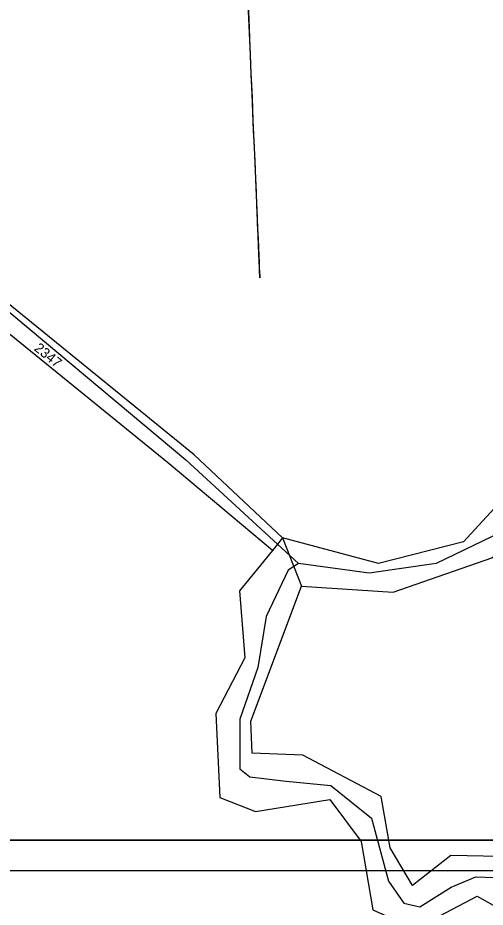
# Model space of a CAD drawing. Extents: x -555757 to -553364, y -1100723 to -1096439.
# Drawn here: x -553859.8 to -553766.6, y -1099027.9 to -1098850.7 of the extents above; entities that cross this region are included whole.
import ezdxf

# ---------------------------------------------------------------- set-up
doc = ezdxf.new("R2010")
doc.units = 0
for name, color, linetype in [('00_NÁVRH - 0.35 mm', 7, 'Continuous'), ('01_HLADINA', 7, 'Continuous'), ('C$SLO$PARCELY', 7, 'Continuous'), ('HRANICE$PARCELY', 7, 'Continuous'), ('HRANICE_PARCEL', 7, 'Continuous'), ('ram', 7, 'Continuous')]:
    doc.layers.add(name, color=color, linetype=linetype)

msp = doc.modelspace()

# ---------------------------------------------------------------- linework, layer by layer
at = {"layer": '00_NÁVRH - 0.35 mm'}
msp.add_open_spline([(-553794.11, -1099299.31), (-553795.3, -1099298.08), (-553795.88, -1099297.7), (-553798.01, -1099296.38), (-553798.65, -1099296.01), (-553799.06, -1099295.87), (-553800.01, -1099295.63), (-553800.97, -1099295.43), (-553803.92, -1099294.98), (-553807.94, -1099294.4), (-553820.01, -1099292.71), (-553824.22, -1099292.09), (-553827.54, -1099291.56), (-553834.29, -1099290.18), (-553840, -1099289.07), (-553843.61, -1099288.31), (-553846.03, -1099287.85), (-553848, -1099287.45), (-553849.39, -1099287.28), (-553865.94, -1099285.25), (-553871.05, -1099284.8), (-553873.86, -1099284.51), (-553874.4, -1099284.43), (-553876.78, -1099283.97), (-553879.06, -1099283.33), (-553880.05, -1099283.03), (-553881.09, -1099282.39), (-553882.19, -1099281.75), (-553883.23, -1099281.08), (-553884.33, -1099279.97), (-553885.55, -1099278.71), (-553889.78, -1099274.4), (-553901.55, -1099262.43), (-553911.97, -1099251.72), (-553924.19, -1099239.3), (-553934.53, -1099228.74), (-553940.93, -1099222.27), (-553947.07, -1099216.54), (-553953.84, -1099210.49), (-553956.73, -1099207.94), (-553957.05, -1099207.63), (-553964.75, -1099199.61), (-553968.13, -1099195.98), (-553972.84, -1099191.05), (-553973.28, -1099190.44), (-553973.66, -1099189.74), (-553976.66, -1099181.56), (-553981.28, -1099169.19), (-553982.8, -1099164.02), (-553982.96, -1099163.18), (-553982.84, -1099162.2), (-553982.62, -1099160.64), (-553981.35, -1099154.45), (-553980.69, -1099150.99), (-553979.68, -1099146.66), (-553979.44, -1099145.68), (-553978.92, -1099144.07), (-553976.62, -1099137.96), (-553971.5, -1099124.44), (-553956.51, -1099083), (-553948.35, -1099063.11), (-553947.15, -1099060.17), (-553946.29, -1099057.43), (-553943.53, -1099049.31), (-553939.7, -1099037.85), (-553934.37, -1099021.96), (-553930.78, -1099011.15), (-553926.74, -1098998.79), (-553924.69, -1098992.82), (-553921.26, -1098983.98), (-553917.56, -1098974.67), (-553914.06, -1098965.56), (-553908.69, -1098951.91), (-553901.82, -1098934.8), (-553901.39, -1098933.67), (-553901.1, -1098932.55), (-553900.65, -1098929.57), (-553899.92, -1098923.6), (-553898.96, -1098915.48), (-553898.39, -1098910.69), (-553898.13, -1098908.4), (-553898.22, -1098907.18), (-553898.46, -1098905.43), (-553899.12, -1098901.51), (-553900.51, -1098893.56), (-553900.64, -1098892.89), (-553900.54, -1098892.33), (-553900.23, -1098891.41), (-553899.45, -1098889.27), (-553897.42, -1098883.77), (-553893.02, -1098871.92), (-553886.93, -1098855.68), (-553885.61, -1098852.2), (-553884.63, -1098849.66), (-553884.11, -1098848.15), (-553883.86, -1098847.39), (-553883.79, -1098847), (-553883.77, -1098846.59), (-553883.8, -1098846.17), (-553883.86, -1098845.82), (-553884.32, -1098844.25), (-553887.68, -1098834.27), (-553890.61, -1098825.19), (-553891.02, -1098823.53), (-553891.07, -1098823.12), (-553891, -1098822.7), (-553890.8, -1098821.71), (-553890.2, -1098818.82), (-553888, -1098807.3), (-553885.79, -1098795.25), (-553885.36, -1098792.93), (-553885.23, -1098792.17), (-553885.15, -1098791.71), (-553885.15, -1098791.3), (-553885.15, -1098791.01), (-553885.22, -1098790.61), (-553886.5, -1098784.84), (-553888.27, -1098776.48), (-553889.52, -1098771.37), (-553889.7, -1098770.49), (-553889.76, -1098769.24), (-553890.01, -1098761.77), (-553890.33, -1098747.9), (-553890.42, -1098743.46), (-553890.42, -1098742.11), (-553890.41, -1098741.34), (-553890.23, -1098740.64), (-553887.44, -1098731.8), (-553883.47, -1098718.83), (-553877.88, -1098700.91), (-553873.65, -1098687.07), (-553869.07, -1098673.81), (-553863.43, -1098657.95), (-553859.62, -1098647.38), (-553854.52, -1098632.99), (-553853.78, -1098630.91), (-553852.9, -1098628.21), (-553851.15, -1098622.78), (-553848.21, -1098613.65), (-553844.19, -1098601.12), (-553841.04, -1098590.72), (-553837.17, -1098577.95), (-553835.01, -1098570.68), (-553833.04, -1098564.14), (-553830.71, -1098556.28), (-553828.59, -1098548.94), (-553827.55, -1098545.5), (-553827.33, -1098544.63), (-553827.11, -1098543.6), (-553826.94, -1098542.73), (-553826.69, -1098541.47), (-553826.53, -1098540.35), (-553825.37, -1098531.95), (-553823.55, -1098519.22), (-553822.41, -1098510.95), (-553821.27, -1098503.56), (-553820.36, -1098496.72), (-553819.26, -1098489.11), (-553818.91, -1098486.04), (-553818.85, -1098485.53), (-553818.85, -1098485.16), (-553818.85, -1098484.16), (-553818.79, -1098477.89), (-553818.64, -1098467.21), (-553818.46, -1098454.7), (-553818.1, -1098433.16), (-553817.83, -1098416.02), (-553817.76, -1098409.13), (-553817.72, -1098406.97), (-553817.48, -1098400.26), (-553817.11, -1098388.41), (-553816.88, -1098378.57), (-553816.92, -1098376.34), (-553817.08, -1098375.51), (-553817.65, -1098372.67), (-553823.7, -1098343.15), (-553824.05, -1098341.6), (-553824.65, -1098340.01), (-553827.06, -1098334.58), (-553831.23, -1098324.89), (-553836.05, -1098314.24), (-553837.07, -1098312.26), (-553794.64, -1099298.64), (-553836.55, -1098313.25)], degree=3, dxfattribs=at)
at = {"layer": '01_HLADINA'}
for p, q in [((-553763.47, -1098953.2), (-553776.4, -1098959.43)), ((-553805.91, -1098960.74), (-553810.34, -1098970.01)), ((-553803.88, -1098959.44), (-553805.91, -1098960.74)), ((-553789.77, -1098961.32), (-553803.88, -1098959.44)), ((-553776.4, -1098959.43), (-553789.77, -1098961.32)), ((-553810.34, -1098970.01), (-553811.96, -1098980.15)), ((-553811.96, -1098980.15), (-553815.6, -1098990.45)), ((-553815.6, -1098990.45), (-553815.6, -1099000.32)), ((-553815.6, -1099000.32), (-553813.56, -1099001.91)), ((-553813.56, -1099001.91), (-553806.3, -1099002.78)), ((-553806.3, -1099002.78), (-553797.43, -1099003.65)), ((-553797.43, -1099003.65), (-553789.29, -1099010.18)), ((-553789.29, -1099010.18), (-553785.95, -1099022.74)), ((-553785.95, -1099022.74), (-553782.9, -1099027.09)), ((-553773.45, -1099023.9), (-553768.51, -1099021.87)), ((-553768.51, -1099021.87), (-553762.84, -1099022.02)), ((-553779.7, -1099027.82), (-553773.45, -1099023.9)), ((-553782.9, -1099027.09), (-553779.7, -1099027.82))]:
    msp.add_line(p, q, dxfattribs=at)
msp.add_lwpolyline([(-553899.28, -1098895.85), (-553885.98, -1098893.99), (-553882.9, -1098893.74), (-553881.96, -1098893.96), (-553874.36, -1098899.21), (-553866, -1098905.66), (-553826.34, -1098938.78), (-553803.88, -1098959.44)], dxfattribs=at)
at = {"layer": 'HRANICE$PARCELY'}
for p, q in [((-553809.06, -1098956.84), (-553829.64, -1098939.54)), ((-553807.03, -1098954.34), (-553803.25, -1098963.95))]:
    msp.add_line(p, q, dxfattribs=at)
for points in [[(-553803.25, -1098963.95), (-553785, -1098965.14), (-553765.34, -1098958.27), (-553757.12, -1098951.78), (-553740.46, -1098950.96), (-553732.16, -1098943.13), (-553731.1, -1098931.57), (-553735.31, -1098917.77), (-553709.31, -1098860.02), (-553710.45, -1098843.35), (-553710.93, -1098836.42), (-553710.2, -1098811.11), (-553705.91, -1098793.48), (-553708.33, -1098792.19), (-553710.86, -1098790.84), (-553726.88, -1098782.31), (-553732.18, -1098775.53), (-553729.4, -1098764.38), (-553723.54, -1098755.94), (-553710.26, -1098749.14), (-553706.33, -1098729.9), (-553705.94, -1098693.02)], [(-553730.31, -1098751.21), (-553736.18, -1098760.42), (-553738.07, -1098780.61), (-553736.26, -1098784.15), (-553730.55, -1098789.23), (-553716.9, -1098795.65), (-553717.79, -1098796.36), (-553716.04, -1098798.81), (-553714.77, -1098797.72), (-553719.12, -1098816.6), (-553718.99, -1098856.53), (-553740.36, -1098908.51), (-553743.95, -1098925.91), (-553740.72, -1098938.28), (-553764.84, -1098948.47), (-553770.98, -1098955.12), (-553787.95, -1098959.43), (-553807.03, -1098954.34)], [(-553829.64, -1098939.54), (-553876.52, -1098901.61), (-553878.97, -1098899.93), (-553881.18, -1098896.34), (-553895.18, -1098898.94), (-553896.91, -1098899.35)], [(-553664.8, -1099101.43), (-553687.3, -1099093.1), (-553703.59, -1099080.08), (-553720.94, -1099067.86), (-553716.84, -1099050.23), (-553723.07, -1099017.3), (-553730.76, -1099016.03), (-553753.87, -1099024.4), (-553760.52, -1099017.87), (-553773.49, -1099017.6), (-553781.15, -1099023.58), (-553785.58, -1099016.1), (-553787.37, -1099005.83), (-553803.02, -1098997.59), (-553813.12, -1098997.2), (-553813.35, -1098990.84), (-553803.25, -1098963.95)]]:
    msp.add_lwpolyline(points, dxfattribs=at)
at = {"layer": 'HRANICE_PARCEL'}
for p, q in [((-553824.68, -1098937.79), (-553880.12, -1098892.74)), ((-553824.68, -1098937.79), (-553880.12, -1098892.74)), ((-553807.03, -1098954.34), (-553824.68, -1098937.79)), ((-553807.03, -1098954.34), (-553824.68, -1098937.79)), ((-553807.03, -1098954.34), (-553809.06, -1098956.84)), ((-553807.03, -1098954.34), (-553809.06, -1098956.84))]:
    msp.add_line(p, q, dxfattribs=at)
msp.add_lwpolyline([(-553809.06, -1098956.84), (-553815.63, -1098964.9), (-553814.54, -1098978.25), (-553820.36, -1098989.33), (-553819.57, -1099006.07), (-553812.42, -1099008.81), (-553797.63, -1099006.46), (-553791.37, -1099014.79), (-553789.02, -1099028.4), (-553780.59, -1099032.22), (-553768.26, -1099025.71), (-553754.32, -1099033.57)], dxfattribs=at)
msp.add_lwpolyline([(-553809.06, -1098956.84), (-553815.63, -1098964.9), (-553814.54, -1098978.25), (-553820.36, -1098989.33), (-553819.57, -1099006.07), (-553812.42, -1099008.81), (-553797.63, -1099006.46), (-553791.37, -1099014.79), (-553789.02, -1099028.4), (-553780.59, -1099032.22), (-553768.26, -1099025.71), (-553754.32, -1099033.57)], dxfattribs=at)
at = {"layer": 'ram'}
for points in [[(-554624.2, -1099020.57), (-553364.2, -1099020.57), (-553364.2, -1096520.57), (-554624.2, -1096520.57), (-554624.2, -1099020.57)], [(-554624.2, -1099020.57), (-553364.2, -1099020.57), (-553364.2, -1096520.57), (-554624.2, -1096520.57), (-554624.2, -1099020.57)], [(-554618.2, -1096526.57), (-553370.2, -1096526.57), (-553370.2, -1099014.57), (-554618.2, -1099014.57), (-554618.2, -1096526.57)]]:
    msp.add_lwpolyline(points, dxfattribs=at)
msp.add_lwpolyline([(-554618.2, -1099014.57), (-553370.2, -1099014.57), (-553370.2, -1096526.57), (-554618.2, -1096526.57)], close=True, dxfattribs=at)

# ---------------------------------------------------------------- texts
at = {"layer": 'C$SLO$PARCELY'}
msp.add_text('2347', height=2, rotation=321, dxfattribs=at).set_placement((-553856.73, -1098916.83))

doc.saveas('drawing.dxf')
